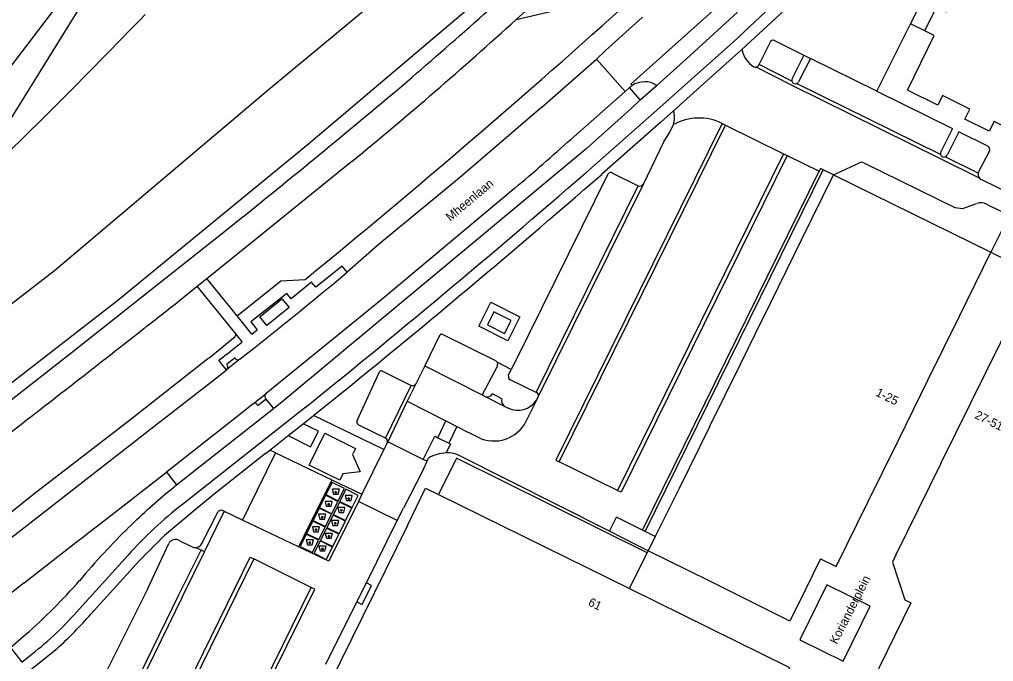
# Model space of a CAD drawing. Extents: x 194485 to 197793, y 468269 to 470822.
# Drawn here: x 196274.2 to 196408.9, y 470528 to 470616.9 of the extents above; entities that cross this region are included whole.
import ezdxf

# ---------------------------------------------------------------- set-up
doc = ezdxf.new("R2010")
doc.units = 0
for name, color, linetype in [('BGT grensvlak begroeid terreindeel', 7, 'Continuous'), ('BGT grensvlak begroeid terreindeel LR', 7, 'Continuous'), ('BGT grensvlak gebouwinstallatie plus 1', 7, 'Continuous'), ('BGT grensvlak onbegroeid terreindeel', 7, 'Continuous'), ('BGT grensvlak ondersteunend waterdeel LR', 7, 'Continuous'), ('BGT grensvlak ondersteunend wegdeel', 7, 'Continuous'), ('BGT grensvlak overig bouwwerk', 7, 'Continuous'), ('BGT grensvlak pand op maaiveld', 7, 'Continuous'), ('BGT grensvlak waterdeel', 7, 'Continuous'), ('BGT grensvlak wegdeel', 7, 'Continuous'), ('BGT puntobject bak afval apart plaats', 7, 'Continuous'), ('BGT tekst huisnummerreeks', 7, 'Continuous'), ('BGT tekst openbare ruimte label weg', 7, 'Continuous')]:
    doc.layers.add(name, color=color, linetype=linetype)

msp = doc.modelspace()

# ---------------------------------------------------------------- linework, layer by layer
at = {"layer": 'BGT grensvlak begroeid terreindeel'}
for points in [[(196437.71, 470726.97), (196432.65, 470719.92), (196428.15, 470713.43), (196422.51, 470705.28), (196416.21, 470696.35), (196410.6, 470689.12), (196407.89, 470686), (196386.08, 470664.6), (196362.04, 470641.49), (196337.1, 470619), (196314.25, 470599.66), (196287.86, 470577.98), (196266.2, 470561.22), (196254.75, 470552.09), (196252.61, 470550.4)], [(196232.47, 470569.39), (196237.79, 470575.83), (196268.92, 470604.96), (196297.17, 470642.03)]]:
    msp.add_lwpolyline(points, dxfattribs=at)
at = {"layer": 'BGT grensvlak begroeid terreindeel LR'}
msp.add_line((196300.46, 470570.06), (196301.21, 470570.67), dxfattribs=at)
for points in [[(196304.35, 470575.86), (196310.4, 470580.69), (196313.75, 470580.9)], [(196301.21, 470570.67), (196304.09, 470573.03), (196304.19, 470573.35)], [(196263, 470540.66), (196276.24, 470551.24), (196289.47, 470561.45), (196300.31, 470569.95), (196300.46, 470570.06)]]:
    msp.add_lwpolyline(points, dxfattribs=at)
msp.add_arc((195533.32, 471535.53), 1233.04, 309.26653, 312.03938, dxfattribs=at)
at = {"layer": 'BGT grensvlak gebouwinstallatie plus 1'}
for p, q in [((196307.48, 470575.74), (196310.55, 470578.22)), ((196310.55, 470578.22), (196311.52, 470577.02)), ((196311.52, 470577.02), (196308.45, 470574.54)), ((196308.45, 470574.54), (196307.48, 470575.74)), ((196314.3, 470555.21), (196316.47, 470559.62)), ((196316.47, 470559.62), (196320.71, 470557.53)), ((196320.71, 470557.53), (196320.3, 470556.69)), ((196320.3, 470556.69), (196321.34, 470554.29)), ((196318.54, 470553.12), (196314.3, 470555.21)), ((196318.97, 470553.99), (196318.54, 470553.12)), ((196321.34, 470554.29), (196318.97, 470553.99))]:
    msp.add_line(p, q, dxfattribs=at)
for points in [[(196414.62, 470585.98), (196415.25, 470587.26), (196410.91, 470589.39), (196408.58, 470584.66)], [(196361.18, 470543.36), (196361.03, 470543.06), (196334.66, 470556.17), (196332.17, 470551.15)], [(196385.91, 470538.65), (196382.16, 470531.04), (196388.14, 470528.09), (196391.89, 470535.7), (196385.91, 470538.65)]]:
    msp.add_lwpolyline(points, dxfattribs=at)
at = {"layer": 'BGT grensvlak onbegroeid terreindeel'}
msp.add_lwpolyline([(196337.79, 470574.44), (196339.41, 470577.77), (196343.44, 470575.72), (196341.78, 470572.42), (196337.79, 470574.44)], dxfattribs=at)
at = {"layer": 'BGT grensvlak ondersteunend waterdeel LR'}
msp.add_line((196266.26, 470592.19), (196297.17, 470642.03), dxfattribs=at)
at = {"layer": 'BGT grensvlak ondersteunend wegdeel'}
msp.add_line((196360.07, 470605.76), (196358.61, 470607.44), dxfattribs=at)
at = {"layer": 'BGT grensvlak overig bouwwerk'}
msp.add_lwpolyline([(196338.99, 470574.62), (196341.34, 470573.43), (196342.23, 470575.21), (196339.86, 470576.42), (196338.99, 470574.62)], dxfattribs=at)
at = {"layer": 'BGT grensvlak pand op maaiveld'}
for p, q in [((196382.41, 470586.38), (196386.83, 470595.36)), ((196386.83, 470595.36), (196408.58, 470584.66)), ((196378.15, 470577.72), (196382.41, 470586.38)), ((196401.67, 470555.43), (196414.61, 470581.69)), ((196369.68, 470560.49), (196365.47, 470551.98)), ((196309.66, 470556.9), (196317.42, 470553.19)), ((196332.17, 470551.15), (196358.59, 470538.13)), ((196365.47, 470551.98), (196362.16, 470545.33)), ((196312.84, 470543.91), (196305.08, 470547.62)), ((196362.16, 470545.33), (196361.18, 470543.36)), ((196385.01, 470542.24), (196387.16, 470541.18)), ((196397.53, 470536.15), (196380.55, 470501.64))]:
    msp.add_line(p, q, dxfattribs=at)
for points in [[(196399.44, 470615.3), (196401.09, 470618.65), (196402.4, 470617.95), (196404.27, 470621.74), (196402.97, 470622.38), (196405.06, 470626.61), (196410.62, 470623.86)], [(196417.89, 470601.76), (196416.54, 470599.03), (196409.01, 470602.75), (196408.36, 470601.43), (196404.98, 470603.1), (196405.67, 470604.47), (196401.9, 470606.33), (196401.26, 470605.02), (196397.03, 470607.1), (196400.75, 470614.66), (196399.44, 470615.3)], [(196387.16, 470541.18), (196391.55, 470550.08), (196395.79, 470558.69), (196397.91, 470563), (196399.88, 470566.99), (196404.28, 470575.93), (196408.58, 470584.66)], [(196369.68, 470560.49), (196371.8, 470564.79), (196373.92, 470569.1), (196376.03, 470573.41), (196378.15, 470577.72)], [(196309.66, 470556.9), (196305.85, 470549.19), (196305.08, 470547.62)], [(196401.67, 470555.43), (196395.42, 470542.81), (196394.98, 470541.8), (196396.7, 470536.56), (196397.53, 470536.15)], [(196317.42, 470553.19), (196313.58, 470545.4), (196312.84, 470543.91)], [(196327.89, 470546.85), (196330.41, 470552.02), (196332.17, 470551.15)], [(196327.89, 470546.85), (196314.02, 470518.67), (196315.84, 470513.36), (196334.62, 470504.1), (196344.57, 470499.2), (196348.02, 470501.93), (196349.36, 470501.27)], [(196380.76, 470533.62), (196369.62, 470539.2), (196361.18, 470543.36)], [(196385.01, 470542.24), (196382.88, 470537.93), (196380.76, 470533.62)], [(196358.59, 470538.13), (196380.62, 470527.27), (196382.1, 470523.06), (196381.45, 470521.71), (196382, 470520.18)]]:
    msp.add_lwpolyline(points, dxfattribs=at)
at = {"layer": 'BGT grensvlak waterdeel'}
msp.add_lwpolyline([(196402.7, 470694.23), (196391.27, 470682.11), (196371.68, 470662.85), (196339.4, 470632.66), (196308.66, 470607.09), (196279.08, 470582.1), (196238.68, 470550.86)], dxfattribs=at)
msp.add_arc((195603.07, 471280.64), 955.92, 313.92938, 316.07966, dxfattribs=at)
at = {"layer": 'BGT grensvlak wegdeel'}
for p, q in [((196342.92, 470616.87), (196357.58, 470620.32)), ((196345.46, 470619.12), (196342.92, 470616.87)), ((196392.81, 470606.95), (196397.48, 470616.27)), ((196399.44, 470615.3), (196397.48, 470616.27)), ((196346.48, 470604.73), (196354.03, 470611.4)), ((196358, 470606.9), (196354.03, 470611.4)), ((196382.71, 470611.94), (196381.09, 470608.7)), ((196383.61, 470611.49), (196381.99, 470608.23)), ((196382.71, 470611.94), (196383.61, 470611.49)), ((196392.81, 470606.95), (196383.61, 470611.49)), ((196376.45, 470610.52), (196376.52, 470610.66)), ((196381.06, 470608.32), (196376.52, 470610.66)), ((196358.61, 470607.44), (196358, 470606.9)), ((196381.32, 470608.02), (196381.3, 470608.03)), ((196401.61, 470598.18), (196381.71, 470608)), ((196358, 470606.9), (196350.53, 470600.33)), ((196348.89, 470555.67), (196371.88, 470602.26)), ((196371.4, 470602.49), (196371.88, 470602.26)), ((196371.88, 470602.26), (196379.92, 470598.28)), ((196379.92, 470598.28), (196356.95, 470551.72)), ((196379.92, 470598.28), (196380.39, 470598.05)), ((196380.39, 470598.05), (196384.82, 470595.88)), ((196401.85, 470597.89), (196401.88, 470597.88)), ((196406.83, 470595.6), (196402.27, 470597.86)), ((196406.88, 470595.76), (196408.37, 470598.67)), ((196386.83, 470595.36), (196390.41, 470597.06)), ((196406.99, 470594.93), (196401.52, 470597.64)), ((196356.27, 470595.63), (196359.81, 470593.87)), ((196360.4, 470546.2), (196384.82, 470595.88)), ((196360.76, 470546.03), (196385.37, 470596.08)), ((196386.83, 470595.36), (196385.37, 470596.08)), ((196345.7, 470565.28), (196359.81, 470593.87)), ((196345.99, 470564.66), (196360.52, 470594.1)), ((196359.81, 470593.87), (196359.85, 470593.85)), ((196413.58, 470591.63), (196407.23, 470594.74)), ((196407.98, 470591.31), (196412.49, 470589.11)), ((196408.58, 470584.66), (196414.61, 470581.69)), ((196298.82, 470579.96), (196300.15, 470581.03)), ((196304.35, 470575.86), (196300.15, 470581.03)), ((196296.37, 470577.98), (196298.82, 470579.96)), ((196304.19, 470573.35), (196298.82, 470579.96)), ((196306.39, 470573.35), (196304.35, 470575.86)), ((196290.48, 470573.35), (196291.48, 470574.14)), ((196306.39, 470573.35), (196307.13, 470573.94)), ((196305.06, 470572.29), (196304.19, 470573.35)), ((196332.35, 470573.15), (196330.29, 470568.97)), ((196340.11, 470569.65), (196332.74, 470573.29)), ((196304.73, 470569.86), (196302.87, 470568.4)), ((196304.07, 470570.05), (196302.91, 470569.17)), ((196302.87, 470568.4), (196302.24, 470569.17)), ((196302.3, 470567.94), (196302.87, 470568.4)), ((196324.46, 470568.22), (196328.4, 470566.25)), ((196330.29, 470568.97), (196329.05, 470566.47)), ((196330.29, 470568.97), (196338.24, 470564.94)), ((196340.33, 470568.97), (196338.24, 470564.94)), ((196342.26, 470568.43), (196340.31, 470569.46)), ((196320.94, 470561.4), (196324.05, 470568.1)), ((196345.7, 470565.28), (196342.12, 470567.02)), ((196324.85, 470558.96), (196328.4, 470566.25)), ((196329.05, 470566.47), (196327.88, 470564.04)), ((196306.6, 470563.73), (196308.37, 470565.14)), ((196307.18, 470563.48), (196308.33, 470564.36)), ((196308.33, 470564.36), (196309.38, 470563.03)), ((196338.24, 470564.94), (196338.66, 470564.73)), ((196338.66, 470564.73), (196341.29, 470563.39)), ((196340.96, 470564.4), (196339.67, 470565.06)), ((196345.73, 470565.27), (196345.7, 470565.28)), ((196295.96, 470552.49), (196309.38, 470563.03)), ((196313.88, 470563.3), (196296.8, 470549.77)), ((196327.88, 470564.04), (196325.18, 470558.43)), ((196327.88, 470564.04), (196333.19, 470561.34)), ((196341.29, 470563.39), (196341.85, 470563.11)), ((196313.48, 470560.94), (196314.9, 470562.07)), ((196324.65, 470557.36), (196314.9, 470562.07)), ((196311.42, 470559.31), (196313.48, 470560.94)), ((196324.85, 470558.96), (196321.17, 470560.74)), ((196332.11, 470558.99), (196333.19, 470561.34)), ((196333.19, 470561.34), (196334.73, 470560.56)), ((196334.73, 470560.56), (196333.63, 470558.24)), ((196334.73, 470560.56), (196336.36, 470559.74)), ((196308.85, 470557.28), (196311.42, 470559.31)), ((196330.09, 470556), (196331.68, 470559.21)), ((196331.68, 470559.21), (196332.11, 470558.99)), ((196332.11, 470558.99), (196333.63, 470558.24)), ((196338.07, 470558.87), (196336.36, 470559.74)), ((196325.11, 470558.28), (196324.65, 470557.36)), ((196325.18, 470558.43), (196325.11, 470558.28)), ((196330.09, 470556), (196325.18, 470558.43)), ((196333.84, 470558.14), (196333.23, 470556.9)), ((196333.63, 470558.24), (196333.84, 470558.14)), ((196308.27, 470556.82), (196301.42, 470551.36)), ((196308.27, 470556.82), (196308.85, 470557.28)), ((196309.66, 470556.9), (196308.85, 470557.28)), ((196324.65, 470557.36), (196321.61, 470551.19)), ((196330.62, 470555.74), (196330.83, 470556.19)), ((196355.82, 470546.07), (196334.79, 470556.69)), ((196330.62, 470555.74), (196330.09, 470556)), ((196330.11, 470554.64), (196330.62, 470555.74)), ((196356.95, 470551.72), (196348.89, 470555.67)), ((196294.59, 470554.24), (196295.96, 470552.49)), ((196330.11, 470554.64), (196327.35, 470549.25)), ((196317.42, 470553.19), (196321.61, 470551.19)), ((196321.61, 470551.19), (196321.12, 470550.2)), ((196326.46, 470547.56), (196321.12, 470550.2)), ((196299.47, 470544.35), (196301.68, 470548.71)), ((196302.59, 470548.82), (196302.34, 470548.93)), ((196305.08, 470547.62), (196302.59, 470548.82)), ((196326.46, 470547.56), (196327.35, 470549.25)), ((196355.82, 470546.07), (196356.8, 470548)), ((196360.4, 470546.2), (196356.8, 470548)), ((196322.22, 470538.94), (196326.46, 470547.56)), ((196359.44, 470544.24), (196355.82, 470546.07)), ((196360.76, 470546.03), (196360.4, 470546.2)), ((196362.16, 470545.33), (196360.76, 470546.03)), ((196291.98, 470538.13), (196294.9, 470544.36)), ((196296.25, 470544.84), (196298.13, 470543.91)), ((196359.8, 470544.06), (196359.44, 470544.24)), ((196361.18, 470543.36), (196359.8, 470544.06)), ((196289.27, 470542.76), (196282.56, 470535.35)), ((196296.78, 470537.02), (196299.82, 470543.2)), ((196299.35, 470543.43), (196298.59, 470543.8)), ((196299.82, 470543.2), (196299.35, 470543.43)), ((196358.59, 470538.13), (196361.18, 470543.36)), ((196306.65, 470542.24), (196296.97, 470522.55)), ((196314.6, 470538.28), (196306.65, 470542.24)), ((196274.91, 470538.94), (196270.96, 470535.86)), ((196320.9, 470536.29), (196322.22, 470538.94)), ((196291.98, 470538.13), (196283.68, 470521.51)), ((196304.92, 470518.66), (196314.6, 470538.28)), ((196296.78, 470537.02), (196287.98, 470519.03)), ((196316.63, 470527.66), (196320.9, 470536.29)), ((196273, 470529.97), (196275.1, 470531.76)), ((196273, 470529.97), (196274.56, 470527.96)), ((196275.34, 470526.59), (196279.45, 470529.84)), ((196274.6, 470527.99), (196275.97, 470529.06))]:
    msp.add_line(p, q, dxfattribs=at)
for points in [[(196397.48, 470616.27), (196403.02, 470627.33), (196401.64, 470628.01), (196402.28, 470629.38), (196401.24, 470629.9), (196403.72, 470635.07), (196399.96, 470636.91)], [(196385.63, 470625.58), (196378.19, 470618.65), (196372.92, 470613.74), (196368.43, 470609.72), (196362.81, 470604.68), (196353.78, 470596.72)], [(196386.77, 470624.46), (196380.03, 470618.17), (196374.16, 470612.74)], [(196374.1, 470621.46), (196373.98, 470621.58), (196368.43, 470616.56), (196358.81, 470607.9), (196358.96, 470607.72)], [(196360.4, 470617.17), (196355.29, 470612.56), (196354.03, 470611.4)], [(196373.54, 470617.87), (196366.99, 470611.9), (196362.38, 470607.75)], [(196376.52, 470610.66), (196378.09, 470613.79), (196378.27, 470614.01), (196378.46, 470614.04), (196382.71, 470611.94)], [(196374.16, 470612.74), (196374.08, 470612.66), (196369.77, 470608.78), (196364.71, 470604.23)], [(196401.52, 470597.64), (196380.99, 470607.76), (196376.11, 470610.27)], [(196360.07, 470605.76), (196362.22, 470607.6), (196362.38, 470607.75)], [(196392.81, 470606.95), (196403.26, 470601.78), (196401.65, 470598.57)], [(196346.48, 470604.73), (196335.04, 470594.93), (196329.84, 470590.61), (196324.1, 470585.86), (196319.58, 470581.89)], [(196360.07, 470605.76), (196358.79, 470604.51), (196352.57, 470598.95)], [(196364.71, 470604.23), (196362.94, 470602.65), (196354.8, 470595.48)], [(196371.4, 470602.49), (196348.42, 470555.9), (196348.89, 470555.67)], [(196360.52, 470594.1), (196363.36, 470599.92), (196364.18, 470601.27), (196364.69, 470602.33)], [(196408.16, 470599.35), (196404.16, 470601.33), (196402.54, 470598.09)], [(196352.57, 470598.95), (196310.52, 470563.94), (196310.12, 470563.62), (196309.73, 470563.3), (196309.38, 470563.03)], [(196380.39, 470598.05), (196357.43, 470551.48), (196356.95, 470551.72)], [(196300.15, 470581.03), (196308.3, 470587.61), (196320.21, 470597.25)], [(196390.99, 470597.04), (196403.58, 470590.85), (196404.7, 470590.7), (196405.72, 470591.08), (196406.61, 470591.43)], [(196355.63, 470595.49), (196342.84, 470569.6), (196342.26, 470568.43)], [(196385.37, 470596.08), (196385.01, 470596.25), (196384.82, 470595.88)], [(196342.73, 470593.52), (196324.4, 470578.18), (196308.37, 470565.14)], [(196253.72, 470549.12), (196281.18, 470570.55), (196303.31, 470588.1)], [(196319.58, 470581.89), (196318.88, 470582.75), (196315.23, 470579.84), (196314.65, 470580.51), (196311.84, 470578.2), (196311.21, 470578.98), (196306.24, 470575.04), (196307.13, 470573.94)], [(196302.24, 470569.17), (196301.8, 470569.72), (196302.36, 470570.15)], [(196341.86, 470567.58), (196341.89, 470567.67), (196342.26, 470568.43)], [(196272.13, 470544.4), (196291.18, 470559.26), (196302.3, 470567.94)], [(196345.74, 470564.21), (196344.56, 470561.79), (196344.54, 470561.75)], [(196306.6, 470563.73), (196304.48, 470562.04), (196294.59, 470554.24)], [(196311.42, 470559.31), (196314.51, 470557.74), (196315.58, 470559.89), (196313.48, 470560.94)], [(196274.91, 470538.94), (196282.52, 470544.87), (196282.91, 470545.17), (196283.69, 470545.78), (196284.08, 470546.08), (196286.05, 470547.6), (196294.59, 470554.24)], [(196289.44, 470546.67), (196290.48, 470547.69), (196290.83, 470548.03), (196291.2, 470548.36), (196291.56, 470548.69), (196291.92, 470549.02), (196292.29, 470549.34), (196292.65, 470549.67), (196293.02, 470549.99), (196293.39, 470550.31), (196293.76, 470550.63), (196294.13, 470550.95), (196294.5, 470551.27), (196294.88, 470551.59), (196295.25, 470551.9), (196295.63, 470552.21), (196295.96, 470552.49)], [(196318.33, 470550.29), (196319.17, 470551.99), (196317.47, 470552.83), (196316.62, 470551.13), (196318.33, 470550.29)], [(196301.42, 470551.36), (196298.8, 470549.27), (196294.32, 470545.49), (196290.85, 470542.01), (196284.12, 470534.6)], [(196317.43, 470548.49), (196318.28, 470550.2), (196316.58, 470551.04), (196315.73, 470549.34), (196317.43, 470548.49)], [(196320.24, 470549.33), (196321.09, 470551.03), (196319.39, 470551.88), (196318.54, 470550.18), (196320.24, 470549.33)], [(196321.12, 470550.2), (196317.03, 470541.91), (196312.84, 470543.91)], [(196319.35, 470547.54), (196320.2, 470549.24), (196318.5, 470550.09), (196317.65, 470548.39), (196319.35, 470547.54)], [(196299.82, 470543.2), (196302.39, 470548.41), (196302.59, 470548.82)], [(196316.55, 470546.7), (196317.39, 470548.41), (196315.69, 470549.25), (196314.84, 470547.55), (196316.55, 470546.7)], [(196318.46, 470545.75), (196319.31, 470547.45), (196317.61, 470548.3), (196316.76, 470546.6), (196318.46, 470545.75)], [(196315.65, 470544.91), (196316.5, 470546.61), (196314.8, 470547.46), (196313.95, 470545.76), (196315.65, 470544.91)], [(196314.76, 470543.12), (196315.61, 470544.82), (196313.91, 470545.67), (196313.06, 470543.97), (196314.76, 470543.12)], [(196317.57, 470543.96), (196318.42, 470545.66), (196316.72, 470546.51), (196315.87, 470544.8), (196317.57, 470543.96)], [(196316.68, 470542.17), (196317.53, 470543.87), (196315.83, 470544.72), (196314.98, 470543.02), (196316.68, 470542.17)], [(196287.42, 470519.09), (196296.3, 470537.25), (196299.35, 470543.43)], [(196296.5, 470522.79), (196306.17, 470542.47), (196306.65, 470542.24)], [(196320.9, 470536.29), (196321.63, 470535.93), (196322.91, 470538.56), (196322.22, 470538.94)], [(196305.39, 470518.43), (196315.08, 470538.04), (196314.6, 470538.28)]]:
    msp.add_lwpolyline(points, dxfattribs=at)
for centre, radius, start, end in [((195724.06, 471307.14), 923.56, 310.71536, 312.46784), ((195967.34, 471028.45), 557.19, 309.2951, 312.3813), ((196377.69, 470613.35), 3.58, 189.9038, 238.0429), ((196376.02, 470610.75), 0.49, 242.143, 280.8478), ((196376.02, 470610.75), 0.489, 281.1126, 332.0828), ((196381.54, 470608.47), 0.505, 153.6609, 197.1424), ((196360.67, 470605.15), 3.08, 123.66, 131.9775), ((196360.69, 470605.13), 3.12, 57.233, 123.739), ((196381.55, 470608.47), 0.51, 197.3097, 240.9074), ((196381.54, 470608.49), 0.519, 244.9484, 289.1803), ((196381.54, 470608.48), 0.517, 289.3658, 330.8864), ((195482.38, 471612.42), 1312.69, 308.71024, 310.01938), ((196361.33, 470603.31), 3.5, 343.7236, 15.313), ((196368.21, 470595.96), 7.28, 63.9518, 118.8821), ((196118.46, 470858.28), 346.98, 310.2661, 311.9768), ((196407.9, 470598.9), 0.524, 333.9702, 60.2705), ((196402.09, 470598.33), 0.501, 151.9548, 197.7362), ((196402.09, 470598.33), 0.501, 197.3426, 241.726), ((196402.09, 470598.34), 0.508, 244.991, 289.6693), ((196402.09, 470598.33), 0.507, 290.028, 331.0697), ((195459.55, 471623.49), 1361.58, 308.86278, 311.05309), ((196390.69, 470596.46), 0.655, 62.2718, 114.9675), ((195513.66, 471559.78), 1279.61, 308.76713, 311.09747), ((196356.03, 470595.2), 0.492, 60.7458, 143.2588), ((196407.52, 470595.43), 0.715, 165.6985, 178.8343), ((196407.57, 470595.43), 0.765, 178.9532, 220.1396), ((196407.54, 470595.44), 0.728, 154.3467, 166.9719), ((196360.04, 470594.35), 0.534, 248.7862, 332.7014), ((196407.58, 470595.43), 0.769, 220.2324, 243.5979), ((196407.14, 470589.67), 1.84, 62.924, 106.6947), ((195801.46, 471206.16), 811.27, 308.34109, 309.69105), ((194210.13, 473225.84), 3370.99, 308.12878, 308.23437), ((194281.49, 473134.68), 3255.22, 307.6735, 308.10897), ((195774.1, 471240.8), 853.72, 308.22702, 308.45789), ((196332.61, 470573.05), 0.277, 60.5769, 158.1201), ((196304.48, 470570.25), 0.464, 206.1334, 301.7466), ((196339.89, 470569.2), 0.498, 31.7516, 63.841), ((196302.52, 470568.8), 0.539, 310.9606, 43.4468), ((196324.32, 470567.95), 0.307, 62.502, 150.7165), ((196339.88, 470569.2), 0.503, 332.8627, 31.5514), ((196342.35, 470567.47), 0.504, 166.9198, 243.0807), ((196328.6, 470566.76), 0.538, 249.0742, 327.6894), ((196308.72, 470564.74), 0.539, 131.2701, 223.7252), ((196338.95, 470565.54), 0.861, 250.0921, 326.1629), ((196341.86, 470564.13), 0.935, 163.519, 232.6333), ((196343.17, 470565.89), 3.08, 244.5837, 326.8446), ((196345.55, 470564.83), 0.47, 337.8728, 67.6856), ((196343.13, 470565.9), 3.11, 326.9774, 336.3754), ((196306.78, 470563.34), 0.43, 19.5978, 115.1625), ((196339.84, 470563.61), 5.06, 249.5609, 338.4527), ((196321.39, 470561.19), 0.5, 155.0294, 244.1134), ((196324.64, 470558.49), 0.512, 335.771, 65.3225), ((196333.37, 470552), 4.9, 91.641, 121.2671), ((196333.37, 470551.99), 4.91, 73.1818, 91.6673), ((196331.92, 470504.48), 57.32, 127.7945, 138.0939), ((196302.12, 470548.48), 0.499, 64.3418, 153.2019), ((196358.66, 470475.86), 99.03, 134.3486, 140.2166), ((196295.81, 470543.94), 1, 63.7485, 154.8467), ((196298.57, 470544.79), 0.993, 243.6496, 271.0015), ((196298.58, 470544.8), 1, 270.8519, 333.1471), ((196216.25, 470597.98), 88.59, 311.6271, 318.4573), ((196246.84, 470566.22), 47.21, 308.0878, 319.1647), ((196236.67, 470576.49), 63.3, 312.5188, 318.5619)]:
    msp.add_arc(centre, radius, start, end, dxfattribs=at)
at = {"layer": 'BGT puntobject bak afval apart plaats'}
for points in [[(196318.32, 470551.2), (196318.49, 470551.87), (196317.49, 470551.87), (196317.67, 470551.2)], [(196320.1, 470550.32), (196320.27, 470550.99), (196319.27, 470550.99), (196319.45, 470550.32)], [(196317.33, 470549.52), (196317.51, 470550.19), (196316.51, 470550.19), (196316.68, 470549.52)], [(196319.08, 470548.67), (196319.25, 470549.34), (196318.25, 470549.34), (196318.43, 470548.67)], [(196316.44, 470547.73), (196316.61, 470548.41), (196315.61, 470548.41), (196315.79, 470547.73)], [(196315.57, 470545.99), (196315.75, 470546.67), (196314.75, 470546.67), (196314.92, 470545.99)], [(196318.24, 470546.86), (196318.41, 470547.54), (196317.41, 470547.54), (196317.59, 470546.86)], [(196317.36, 470545.09), (196317.54, 470545.77), (196316.54, 470545.77), (196316.71, 470545.09)], [(196314.71, 470544.19), (196314.89, 470544.87), (196313.89, 470544.87), (196314.06, 470544.19)], [(196316.48, 470543.34), (196316.65, 470544.02), (196315.65, 470544.02), (196315.83, 470543.34)]]:
    msp.add_lwpolyline(points, close=True, dxfattribs=at)
for centre in [(196317.99, 470551.47), (196319.77, 470550.59), (196317.01, 470549.79), (196316.11, 470548.01), (196318.75, 470548.94), (196317.91, 470547.14), (196315.25, 470546.27), (196317.04, 470545.37), (196314.39, 470544.47), (196316.15, 470543.62)]:
    msp.add_circle(centre, 0.1, dxfattribs=at)
for centre, start, end in [((196317.99, 470551.47), 0, 180), ((196317.99, 470551.47), 180, 0), ((196319.77, 470550.59), 0, 180), ((196317.01, 470549.79), 0, 180), ((196317.01, 470549.79), 180, 0), ((196319.77, 470550.59), 180, 0), ((196316.11, 470548.01), 0, 180), ((196316.11, 470548.01), 180, 0), ((196318.75, 470548.94), 0, 180), ((196318.75, 470548.94), 180, 0), ((196317.91, 470547.14), 0, 180), ((196317.91, 470547.14), 180, 0), ((196315.25, 470546.27), 0, 180), ((196315.25, 470546.27), 180, 0), ((196317.04, 470545.37), 0, 180), ((196317.04, 470545.37), 180, 0), ((196314.39, 470544.47), 0, 180), ((196314.39, 470544.47), 180, 0), ((196316.15, 470543.62), 0, 180), ((196316.15, 470543.62), 180, 0)]:
    msp.add_arc(centre, 0.1, start, end, dxfattribs=at)

# ---------------------------------------------------------------- texts
at = {"layer": 'BGT tekst huisnummerreeks'}
for s, p in [('1-25', (196392.54, 470564.87)), ('27-51A', (196406.24, 470561.75)), ('61', (196352.79, 470535.86))]:
    msp.add_text(s, height=1.2, rotation=333.8, dxfattribs=at).set_placement(p)
at = {"layer": 'BGT tekst openbare ruimte label weg'}
for s, rotation, p in [('Mheenlaan', 40, (196333.82, 470588.89)), ('Korianderplein', 63, (196387.28, 470530.34))]:
    msp.add_text(s, height=1.2, rotation=rotation, dxfattribs=at).set_placement(p)

doc.saveas('drawing.dxf')
